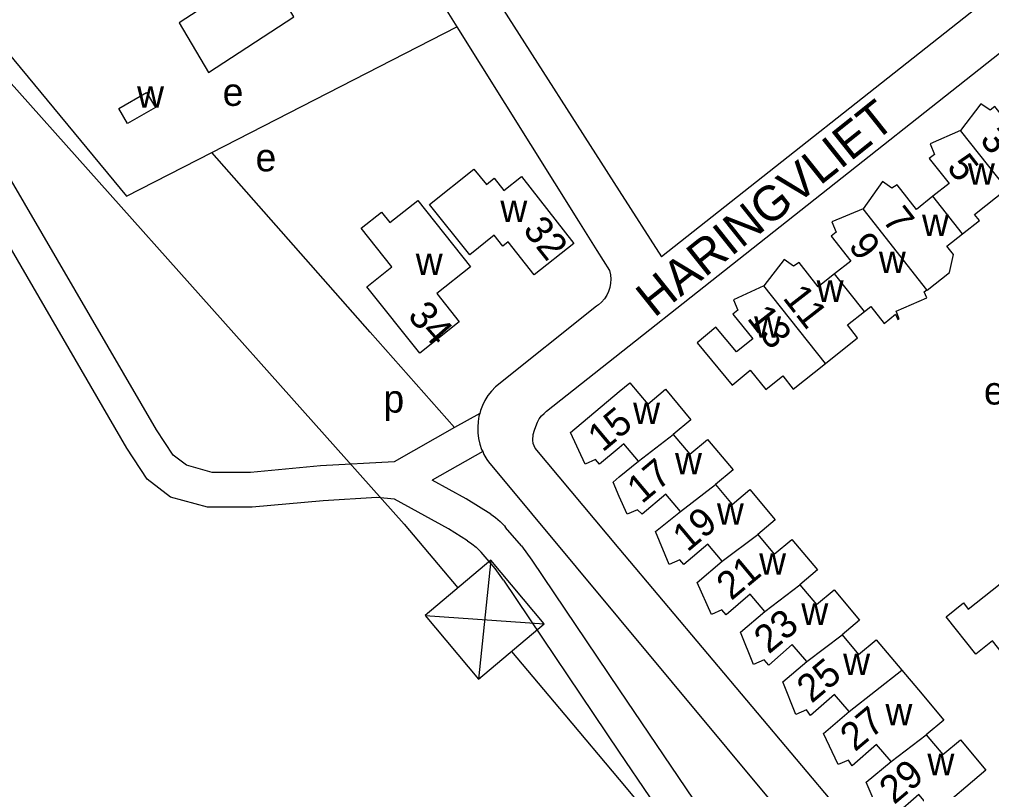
# Model space of a CAD drawing. Extents: x 156721 to 158827, y 386657 to 388950.
# Drawn here: x 157643.5 to 157783.1, y 387353.1 to 387463.7 of the extents above; entities that cross this region are included whole.
import ezdxf

# ---------------------------------------------------------------- set-up
doc = ezdxf.new("R2010")
doc.units = 0
for name, color, linetype in [('BLT_Basislijn', 7, 'Continuous'), ('BLT_Bebouwing', 7, 'Continuous'), ('BLT_Centroide', 7, 'Continuous'), ('BLT_Hoogspanningsmast_en_leidingen', 7, 'Continuous'), ('BLT_Huisnummer', 7, 'Continuous'), ('BLT_Huisnummer_ tussenligend', 7, 'Continuous'), ('BLT_Onderverdeling_panden', 7, 'Continuous'), ('BLT_Straatnaam', 7, 'Continuous')]:
    doc.layers.add(name, color=color, linetype=linetype)

msp = doc.modelspace()

# ---------------------------------------------------------------- linework, layer by layer
at = {"layer": 'BLT_Basislijn'}
for p, q in [((157693.95, 387482.42), (157706.33, 387462.63)), ((157707.19, 387474.21), (157729.65, 387439.08)), ((157782.73, 387466.81), (157735.71, 387429.61)), ((157671.12, 387444.56), (157706.33, 387462.63)), ((157706.33, 387462.63), (157723.79, 387434.71)), ((157719.21, 387407.4), (157789.15, 387462.76)), ((157729.65, 387439.08), (157735.71, 387429.61)), ((157723.79, 387434.71), (157726.42, 387430.52)), ((157726.42, 387430.52), (157728.26, 387427.61)), ((157726.39, 387422.48), (157711.85, 387410.89)), ((157709.61, 387407.1), (157705.99, 387405.06)), ((157705.99, 387405.06), (157697.3, 387400.16)), ((157729.65, 387387.71), (157717.57, 387402.1)), ((157710.03, 387401.6), (157702.78, 387397.51)), ((157710.87, 387400.12), (157729.65, 387377.56)), ((157715.6, 387388.09), (157713.33, 387390.7)), ((157715.6, 387388.09), (157717.1, 387386.01)), ((157711.83, 387384.81), (157709.8, 387387.14)), ((157768.17, 387341.87), (157729.65, 387387.71)), ((157717.1, 387386.01), (157729.65, 387367.4)), ((157713.02, 387383.13), (157711.83, 387384.81)), ((157713.02, 387383.13), (157729.65, 387358.45)), ((157729.65, 387377.56), (157756.52, 387345.3))]:
    msp.add_line(p, q, dxfattribs=at)
for points in [[(157635.17, 387467.02), (157658.88, 387438.3), (157671.12, 387444.56)], [(157697.3, 387400.16), (157686.73, 387399.54), (157676.68, 387398.61), (157671.21, 387398.61), (157667.49, 387399.64), (157665.57, 387401.11), (157663.19, 387404.74), (157642.05, 387441.07), (157637.65, 387445.82), (157630.57, 387449.27), (157624.52, 387450.58), (157620.57, 387451.46), (157618.06, 387452.59), (157616.47, 387454.07), (157616.4, 387454.18)], [(157707.85, 387388.81), (157705.12, 387390.53), (157697.39, 387394.76), (157694.82, 387395), (157687.11, 387394.55), (157676.91, 387393.61), (157670.54, 387393.61), (157665.22, 387395.07), (157661.85, 387397.65), (157658.93, 387402.12), (157638.01, 387438.08), (157634.62, 387441.74), (157628.92, 387444.51), (157627.55, 387444.81)], [(157693.89, 387418.77), (157671.12, 387444.56)], [(157728.26, 387427.61), (157728.39, 387427.01), (157728.43, 387426.4), (157728.4, 387425.79), (157728.29, 387425.19), (157728.1, 387424.61), (157727.84, 387424.06), (157727.51, 387423.55), (157727.11, 387423.08), (157726.66, 387422.67), (157726.39, 387422.48)], [(157705.99, 387405.06), (157693.89, 387418.77)], [(157711.85, 387410.89), (157711.29, 387410.3), (157710.79, 387409.66), (157710.36, 387408.97), (157710, 387408.25), (157709.71, 387407.49), (157709.61, 387407.1)], [(157717.57, 387402.1), (157717.28, 387402.76), (157717.24, 387403.26), (157717.3, 387404.08), (157717.49, 387404.7), (157717.67, 387405.21), (157717.9, 387405.84), (157718.16, 387406.32), (157718.49, 387406.76), (157718.84, 387407.07), (157719.21, 387407.4)], [(157709.61, 387407.1), (157709.5, 387406.71), (157709.36, 387405.91), (157709.31, 387405.1), (157709.33, 387404.29), (157709.44, 387403.48), (157709.62, 387402.69), (157709.88, 387401.92), (157710.03, 387401.6)], [(157710.03, 387401.6), (157710.21, 387401.18), (157710.62, 387400.48), (157710.87, 387400.12)], [(157711.18, 387392.62), (157707.66, 387394.84), (157702.78, 387397.51)], [(157711.18, 387392.62), (157711.89, 387392.12), (157712.54, 387391.55), (157713.14, 387390.93), (157713.33, 387390.7)], [(157707.85, 387388.81), (157708.49, 387388.38), (157709.08, 387387.9), (157709.62, 387387.35), (157709.8, 387387.14)], [(157729.65, 387367.4), (157742.36, 387348.55), (157744.68, 387345.64), (157756.71, 387334.07)], [(157729.65, 387358.45), (157738.32, 387345.59), (157740.98, 387342.26), (157753.24, 387330.46)]]:
    msp.add_lwpolyline(points, dxfattribs=at)
at = {"layer": 'BLT_Bebouwing'}
for p, q in [((157657.79, 387450.92), (157661.78, 387453.22)), ((157729.65, 387397.97), (157732.39, 387400.24))]:
    msp.add_line(p, q, dxfattribs=at)
for points in [[(157666.44, 387463.2), (157670.68, 387456.05), (157682.93, 387464.05), (157681.77, 387465.99), (157682.11, 387466.77), (157681.57, 387467.6), (157684.32, 387469.44), (157681.74, 387473.17), (157666.44, 387463.2)], [(157661.78, 387453.22), (157663.03, 387451.05), (157659.04, 387448.76), (157657.79, 387450.92)], [(157788.7, 387449.45), (157786.41, 387447.64), (157783.57, 387451.17), (157782.88, 387450.65), (157781.54, 387451.56), (157778.62, 387447.72)], [(157778.62, 387447.72), (157774.26, 387445.82), (157774.89, 387444.29), (157774.14, 387443.7), (157777, 387440.13), (157774.66, 387438.28)], [(157774.66, 387438.28), (157772.3, 387436.41), (157769.53, 387439.91), (157768.77, 387439.46), (157767.43, 387440.39), (157764.65, 387436.46)], [(157778.92, 387432.91), (157781.35, 387434.83), (157780.65, 387435.68), (157785.27, 387439.34)], [(157703.44, 387424.31), (157706.66, 387420.24), (157701, 387415.74), (157693.39, 387425.29), (157696.99, 387428.13), (157692.59, 387433.7), (157695.51, 387436.01), (157696.69, 387434.51), (157700.71, 387437.69), (157708.26, 387428.13), (157703.44, 387424.31)], [(157764.65, 387436.46), (157760.17, 387434.63), (157760.8, 387433.13), (157760.06, 387432.57), (157762.89, 387428.97), (157760.55, 387427.13)], [(157773.78, 387424.86), (157773.85, 387424.78), (157777.08, 387427.35), (157777.65, 387429.9), (157776.68, 387431.12), (157778.92, 387432.91)], [(157760.55, 387427.13), (157758.19, 387425.26), (157755.45, 387428.78), (157754.67, 387428.27), (157753.34, 387429.21), (157750.4, 387425.41)], [(157750.4, 387425.41), (157746.05, 387423.43), (157746.68, 387421.93), (157745.97, 387421.37), (157748.81, 387417.79), (157746.47, 387415.94), (157743.53, 387419.48), (157740.83, 387417.23), (157745.87, 387411.16), (157748.46, 387413.32), (157750.68, 387410.51), (157753.15, 387412.47), (157754.61, 387410.6), (157759.23, 387414.26)], [(157765.76, 387422.45), (157767.66, 387420.03), (157769.31, 387421.33), (157769.62, 387420.6), (157769.85, 387420.7), (157769.38, 387421.8), (157773.78, 387423.68), (157773.4, 387424.56), (157773.78, 387424.85)], [(157759.23, 387414.26), (157763.85, 387417.93), (157762.4, 387419.8), (157764.83, 387421.72)], [(157764.83, 387421.72), (157765.76, 387422.45)], [(157729.65, 387410.22), (157731.18, 387411.5), (157733.74, 387408.44), (157736.27, 387410.56), (157739.93, 387406.19), (157737.4, 387404.07)], [(157729.65, 387402.13), (157726.81, 387399.79), (157726.22, 387400.46), (157724.74, 387399.8), (157722.66, 387404.35), (157729.65, 387410.22)], [(157737.4, 387404.07), (157739.77, 387401.23), (157742.32, 387403.35), (157746, 387398.99), (157743.47, 387396.87)], [(157732.39, 387400.24), (157730.31, 387402.72), (157729.65, 387402.13)], [(157729.65, 387395.18), (157728.75, 387397.23), (157729.65, 387397.97)], [(157743.47, 387396.87), (157745.85, 387394.03), (157748.38, 387396.16), (157752.05, 387391.8), (157749.53, 387389.7)], [(157738.42, 387393.01), (157736.35, 387395.49), (157732.93, 387392.6), (157732.28, 387393.26), (157730.78, 387392.61), (157729.65, 387395.18)], [(157744.43, 387385.87), (157742.35, 387388.32), (157738.91, 387385.38), (157738.33, 387386.07), (157736.83, 387385.41), (157734.85, 387390.12), (157738.42, 387393.01)], [(157749.53, 387389.7), (157751.89, 387386.86), (157754.41, 387388.96), (157758.1, 387384.61), (157755.57, 387382.49)], [(157750.52, 387378.65), (157748.44, 387381.12), (157745, 387378.15), (157744.39, 387378.88), (157742.88, 387378.23), (157740.83, 387382.78), (157744.43, 387385.87)], [(157755.57, 387382.49), (157757.95, 387379.65), (157760.49, 387381.77), (157764.15, 387377.41), (157761.64, 387375.29)], [(157790.93, 387374.2), (157788.1, 387370.46), (157786.76, 387371.41), (157786.08, 387370.81), (157783.23, 387374.4), (157780.86, 387372.51), (157776.58, 387377.89), (157779.05, 387379.86), (157779.74, 387378.97), (157784.35, 387382.6)], [(157756.57, 387371.44), (157754.49, 387373.91), (157751.1, 387370.92), (157750.44, 387371.68), (157748.93, 387371.02), (157747.03, 387375.66), (157750.52, 387378.65)], [(157761.64, 387375.29), (157764.01, 387372.47), (157766.54, 387374.59), (157770.19, 387370.22)], [(157762.63, 387364.26), (157760.54, 387366.73), (157757.08, 387363.7), (157756.51, 387364.49), (157755, 387363.82), (157753.13, 387368.55), (157756.57, 387371.44)], [(157770.19, 387370.22), (157772.59, 387367.39), (157776.25, 387363.03), (157773.72, 387360.91)], [(157768.66, 387357.08), (157766.58, 387359.53), (157763.06, 387356.47), (157762.54, 387357.3), (157761.05, 387356.64), (157758.99, 387361.1), (157762.63, 387364.26)], [(157773.72, 387360.91), (157776.1, 387358.08), (157778.63, 387360.2), (157782.29, 387355.83), (157774.96, 387349.63), (157772.67, 387352.35), (157769.26, 387349.36), (157768.6, 387350.13), (157767.1, 387349.45), (157765.09, 387354.1), (157768.66, 387357.08)]]:
    msp.add_lwpolyline(points, dxfattribs=at)
msp.add_lwpolyline([(157702.41, 387437.11), (157708.78, 387442.19), (157710.56, 387439.96), (157711.7, 387440.87), (157713.08, 387439.14), (157715.58, 387441.13), (157723.12, 387431.52), (157717.43, 387426.99), (157713.68, 387431.72), (157712.92, 387431.11), (157711.67, 387432.68), (157708.18, 387429.88)], close=True, dxfattribs=at)
at = {"layer": 'BLT_Hoogspanningsmast_en_leidingen'}
for p, q in [((157563.26, 387543.16), (157698.78, 387391.17)), ((157698.78, 387391.17), (157706.47, 387382.04)), ((157711.18, 387386), (157709.45, 387368.94)), ((157701.76, 387378.07), (157718.87, 387376.87)), ((157714.16, 387372.91), (157721.84, 387363.77)), ((157721.84, 387363.77), (157729.65, 387354.48)), ((157729.65, 387354.48), (157817.48, 387250))]:
    msp.add_line(p, q, dxfattribs=at)
msp.add_lwpolyline([(157709.45, 387368.94), (157718.87, 387376.87), (157711.18, 387386), (157701.76, 387378.07)], close=True, dxfattribs=at)
at = {"layer": 'BLT_Onderverdeling_panden'}
for p, q in [((157785.27, 387439.34), (157778.62, 387447.72)), ((157778.92, 387432.91), (157774.66, 387438.28)), ((157773.78, 387424.86), (157764.65, 387436.46)), ((157764.83, 387421.72), (157760.55, 387427.13)), ((157759.23, 387414.26), (157750.4, 387425.41)), ((157732.39, 387400.24), (157737.4, 387404.07)), ((157738.42, 387393.01), (157743.47, 387396.87)), ((157744.43, 387385.87), (157749.53, 387389.7)), ((157750.52, 387378.65), (157755.57, 387382.49)), ((157756.57, 387371.44), (157761.64, 387375.29)), ((157762.63, 387364.26), (157770.19, 387370.22)), ((157768.66, 387357.08), (157773.72, 387360.91))]:
    msp.add_line(p, q, dxfattribs=at)

# ---------------------------------------------------------------- texts
at = {"layer": 'BLT_Centroide'}
for s, p in [('w', (157660.41, 387451)), ('e', (157672.7, 387451.27)), ('e', (157677.42, 387441.87)), ('w', (157779.7, 387439.94)), ('w', (157712.57, 387434.59)), ('w', (157773.11, 387432.59)), ('w', (157700.42, 387426.97)), ('w', (157766.92, 387427.27)), ('w', (157757.98, 387423.12)), ('w', (157749.01, 387417.97)), ('e', (157782, 387408.37)), ('p', (157695.78, 387407.21)), ('w', (157731.63, 387405.56)), ('w', (157737.65, 387398.34)), ('w', (157743.66, 387391.12)), ('w', (157749.73, 387383.94)), ('w', (157755.78, 387376.72)), ('w', (157761.79, 387369.5)), ('w', (157767.86, 387362.28)), ('w', (157773.89, 387355.12))]:
    msp.add_text(s, height=4, dxfattribs=at).set_placement(p)
at = {"layer": 'BLT_Huisnummer'}
for s, rotation, p in [('5', 307.9208, (157776.55, 387442.42)), ('32', 308.4002, (157715.68, 387433.42)), ('9', 307.9208, (157762.42, 387431.11)), ('34', 311.4612, (157699.12, 387421.02)), ('13', 307.9208, (157747.87, 387420.74)), ('15', 39.9033, (157727.25, 387401.43)), ('19', 39.9033, (157739.43, 387387.08)), ('23', 39.9033, (157751.11, 387372.43)), ('29', 39.9033, (157769.1, 387350.81))]:
    msp.add_text(s, height=4, rotation=rotation, dxfattribs=at).set_placement(p)
at = {"layer": 'BLT_Huisnummer_ tussenligend'}
for s, rotation, p in [('3', 307.9208, (157781.29, 387446.37)), ('7', 307.9208, (157767.29, 387434.85)), ('11', 307.9208, (157753, 387423.66)), ('17', 39.9033, (157732.88, 387394.01)), ('21', 39.9033, (157745.72, 387380.12)), ('25', 39.9033, (157757.25, 387365.35)), ('27', 39.9033, (157763.48, 387358.4))]:
    msp.add_text(s, height=4, rotation=rotation, dxfattribs=at).set_placement(p)
at = {"layer": 'BLT_Straatnaam'}
msp.add_text('HARINGVLIET', height=5, rotation=38.5745, dxfattribs=at).set_placement((157734.66, 387420.76))

doc.saveas('drawing.dxf')
